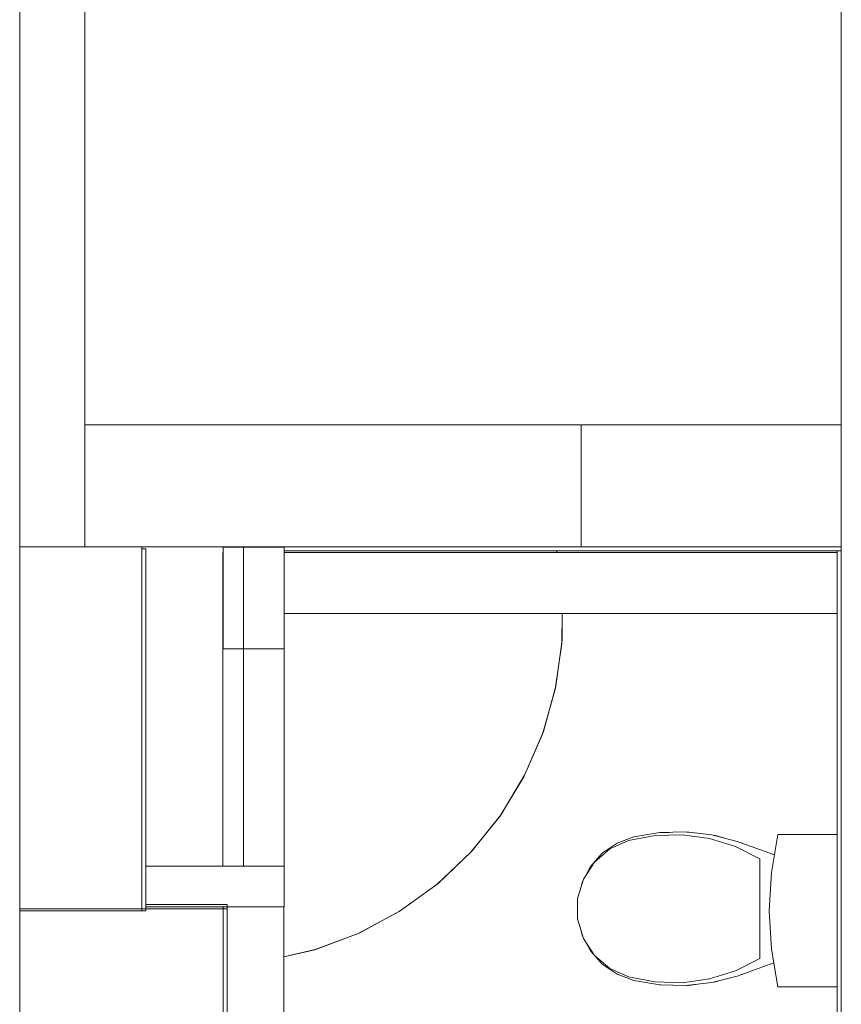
# Model space of a CAD drawing. Header units: millimetres. Extents: x -261 to 187, y -214 to 106.
# Tile 332 of 656: x -194.71 to -192.69, y -83.87 to -81.45. Entities that reach past the tile are written whole.
import ezdxf

# ---------------------------------------------------------------- set-up
doc = ezdxf.new("R2010")
doc.units = ezdxf.units.MM
doc.header["$LTSCALE"] = 0.005
doc.header["$MEASUREMENT"] = 0
for name, color, linetype, lineweight in [('IFC-Elemento terminal-Contorno', 9, 'Continuous', 5), ('IFC-Laje-Contorno', 9, 'Continuous', 5), ('IFC-Parede padrão-Contorno', 9, 'Continuous', 5), ('IFC-Parede-Contorno', 9, 'Continuous', 5), ('IFC-Pilar-Contorno', 9, 'Continuous', 5), ('IFC-Viga-Contorno', 9, 'Continuous', 5)]:
    doc.layers.add(name, color=color, linetype=linetype, lineweight=lineweight)

msp = doc.modelspace()

# ---------------------------------------------------------------- linework, layer by layer
at = {"layer": 'IFC-Elemento terminal-Contorno', "lineweight": 5}
for p, q in [((-193.2171, -83.4673), (-193.1513, -83.4546)), ((-193.204, -83.4581), (-193.1404, -83.4475)), ((-193.1513, -83.4546), (-193.0843, -83.4528)), ((-193.1404, -83.4475), (-193.076, -83.4458)), ((-193.1388, -83.4475), (-193.1373, -83.4472)), ((-193.1373, -83.4472), (-193.1169, -83.4469)), ((-193.0843, -83.4528), (-193.0179, -83.462)), ((-193.076, -83.4458), (-193.012, -83.4531)), ((-193.0728, -83.4462), (-193.0698, -83.4461)), ((-193.0698, -83.4461), (-193.0467, -83.4491)), ((-193.012, -83.4531), (-192.9496, -83.4692)), ((-193.0073, -83.4543), (-193.0028, -83.4549)), ((-193.0028, -83.4549), (-192.9802, -83.4613)), ((-192.8659, -83.5455), (-192.8501, -83.4525)), ((-192.8501, -83.4525), (-192.7037, -83.4525)), ((-193.2815, -83.4983), (-193.2452, -83.4735)), ((-193.2627, -83.4876), (-193.2171, -83.4673)), ((-193.2452, -83.4735), (-193.204, -83.4581)), ((-193.0179, -83.462), (-192.954, -83.482)), ((-192.9496, -83.4692), (-192.8585, -83.5023)), ((-192.9398, -83.4728), (-192.9378, -83.4733)), ((-192.9378, -83.4733), (-192.9359, -83.4742)), ((-193.3108, -83.5312), (-193.2815, -83.4983)), ((-193.3007, -83.52), (-193.2627, -83.4876)), ((-192.954, -83.482), (-192.8941, -83.5122)), ((-193.3279, -83.5619), (-193.3007, -83.52)), ((-192.8941, -83.7573), (-192.8941, -83.5122)), ((-193.323, -83.5544), (-193.3108, -83.5312)), ((-192.8712, -83.6397), (-192.8659, -83.5455)), ((-193.3421, -83.6098), (-193.3279, -83.5619)), ((-193.3362, -83.5899), (-193.3313, -83.57)), ((-193.3313, -83.57), (-193.3291, -83.5659)), ((-193.3421, -83.6597), (-193.3421, -83.6098)), ((-192.8712, -83.6397), (-192.8659, -83.7339)), ((-193.3421, -83.6597), (-193.3279, -83.7076)), ((-193.3362, -83.6795), (-193.3313, -83.6994)), ((-193.3313, -83.6994), (-193.3291, -83.7036)), ((-193.3279, -83.7076), (-193.3007, -83.7494)), ((-193.323, -83.7151), (-193.3108, -83.7383)), ((-193.3108, -83.7383), (-193.2815, -83.7711)), ((-192.8659, -83.7339), (-192.8501, -83.827)), ((-193.3007, -83.7494), (-193.2627, -83.7818)), ((-192.954, -83.7875), (-192.8941, -83.7573)), ((-192.9496, -83.8002), (-192.8601, -83.7677)), ((-193.2815, -83.7711), (-193.2452, -83.7959)), ((-193.2627, -83.7818), (-193.2171, -83.8021)), ((-193.0179, -83.8075), (-192.954, -83.7875)), ((-193.2452, -83.7959), (-193.204, -83.8113)), ((-193.2171, -83.8021), (-193.1513, -83.8149)), ((-193.204, -83.8113), (-193.1404, -83.8219)), ((-193.1513, -83.8149), (-193.0843, -83.8167)), ((-193.0843, -83.8167), (-193.0179, -83.8075)), ((-193.076, -83.8236), (-193.012, -83.8163)), ((-193.012, -83.8163), (-192.9496, -83.8002)), ((-193.0073, -83.8151), (-193.0028, -83.8145)), ((-193.0028, -83.8145), (-192.9801, -83.8081)), ((-192.9398, -83.7967), (-192.9378, -83.7961)), ((-192.9378, -83.7961), (-192.9359, -83.7953)), ((-193.1404, -83.8219), (-193.076, -83.8236)), ((-193.1388, -83.822), (-193.1373, -83.8222)), ((-193.1373, -83.8222), (-193.1171, -83.8226)), ((-193.0728, -83.8233), (-193.0698, -83.8233)), ((-193.0698, -83.8233), (-193.0468, -83.8203)), ((-192.8501, -83.827), (-192.7037, -83.827))]:
    msp.add_line(p, q, dxfattribs=at)
at = {"layer": 'IFC-Laje-Contorno', "lineweight": 5}
for p, q in [((-193.3955, -82.7447), (-193.3337, -82.7447)), ((-193.3942, -82.7547), (-193.3936, -82.7589)), ((-193.3936, -82.7547), (-193.393, -82.7589)), ((-193.3808, -82.9823), (-193.38, -82.9089)), ((-193.3802, -82.9737), (-193.3802, -82.9089)), ((-193.3973, -83.0954), (-193.3808, -82.9823)), ((-193.3957, -83.0877), (-193.3802, -82.9737)), ((-193.4263, -83.1985), (-193.3957, -83.0877)), ((-193.4286, -83.2052), (-193.3973, -83.0954)), ((-193.4743, -83.3099), (-193.4286, -83.2052)), ((-193.4715, -83.3043), (-193.4263, -83.1985)), ((-193.5336, -83.4076), (-193.4743, -83.3099)), ((-193.5304, -83.4031), (-193.4715, -83.3043)), ((-193.6021, -83.493), (-193.5304, -83.4031)), ((-193.6053, -83.4965), (-193.5336, -83.4076)), ((-193.6882, -83.5751), (-193.6053, -83.4965)), ((-193.6852, -83.5725), (-193.6021, -83.493)), ((-193.7808, -83.6419), (-193.6882, -83.5751)), ((-193.7782, -83.6402), (-193.6852, -83.5725)), ((-193.8815, -83.6958), (-193.7808, -83.6419)), ((-193.8794, -83.6948), (-193.7782, -83.6402)), ((-193.9885, -83.7358), (-193.8815, -83.6958)), ((-193.987, -83.7354), (-193.8794, -83.6948)), ((-194.0646, -83.7532), (-193.987, -83.7354)), ((-194.0646, -83.7532), (-193.9885, -83.7358))]:
    msp.add_line(p, q, dxfattribs=at)
at = {"layer": 'IFC-Parede padrão-Contorno', "lineweight": 5}
for p, q in [((-192.6939, -82.8177), (-192.6939, -75.255)), ((-194.7137, -82.5965), (-194.7137, -75.4443)), ((-194.5537, -82.5965), (-194.5537, -75.4443)), ((-193.3337, -82.4447), (-192.8088, -82.4447)), ((-193.3337, -82.4447), (-192.6939, -82.4447)), ((-192.8088, -82.4447), (-192.6939, -82.4447)), ((-193.3337, -82.7447), (-193.3337, -82.4986)), ((-194.7137, -82.7447), (-194.7137, -82.5965)), ((-194.5537, -82.7447), (-194.5537, -82.5965)), ((-194.7137, -82.7447), (-194.5569, -82.7447)), ((-194.1637, -83.2748), (-194.1637, -82.7447)), ((-194.0637, -83.2748), (-194.0637, -82.7447)), ((-193.4121, -82.7447), (-192.6939, -82.7447)), ((-194.0637, -82.7547), (-193.6907, -82.7547)), ((-193.6907, -82.7547), (-193.3942, -82.7547)), ((-193.3942, -82.7547), (-192.6939, -82.7547)), ((-192.7037, -84.3702), (-192.7037, -82.7547)), ((-192.6939, -84.3351), (-192.6939, -82.8177)), ((-194.1013, -82.9954), (-194.0637, -82.9954)), ((-194.0637, -83.226), (-194.0637, -82.9954)), ((-194.1637, -83.4266), (-194.1637, -83.226)), ((-194.0637, -83.4266), (-194.0637, -83.226)), ((-194.1637, -83.5297), (-194.1637, -83.2748)), ((-194.0637, -83.5297), (-194.0637, -83.2748)), ((-194.0637, -83.5297), (-194.0637, -83.4266)), ((-194.4037, -83.5297), (-194.256, -83.5297)), ((-194.256, -83.5297), (-194.1292, -83.5297)), ((-194.1637, -83.5297), (-194.0961, -83.5297)), ((-194.1292, -83.5297), (-194.0637, -83.5297)), ((-194.0637, -83.567), (-194.0637, -83.5297)), ((-194.0637, -83.5863), (-194.0637, -83.567)), ((-194.0637, -83.6297), (-194.0637, -83.5863)), ((-194.4037, -83.6297), (-194.256, -83.6297)), ((-194.256, -83.6297), (-194.1292, -83.6297)), ((-194.1292, -83.6297), (-194.0637, -83.6297))]:
    msp.add_line(p, q, dxfattribs=at)
at = {"layer": 'IFC-Parede-Contorno', "lineweight": 5}
for p, q in [((-194.5537, -82.7447), (-194.5537, -82.4447)), ((-194.5537, -82.4447), (-194.2378, -82.4447)), ((-194.5537, -82.4447), (-194.5285, -82.4447)), ((-194.5537, -82.7386), (-194.5537, -82.4447)), ((-194.5285, -82.4447), (-193.3337, -82.4447)), ((-193.3337, -82.6908), (-193.3337, -82.4447)), ((-194.7137, -82.7636), (-194.7137, -82.7447)), ((-194.7075, -82.7447), (-194.5293, -82.7447)), ((-194.5537, -82.7447), (-194.5285, -82.7447)), ((-194.5537, -82.7447), (-194.2378, -82.7447)), ((-194.5293, -82.7447), (-194.5281, -82.7447)), ((-194.5285, -82.7447), (-193.4121, -82.7447)), ((-194.4137, -83.1271), (-194.4137, -82.7447)), ((-194.4137, -82.7497), (-194.4111, -82.7497)), ((-194.4111, -82.7497), (-194.4037, -82.7497)), ((-194.4037, -82.9777), (-194.4037, -82.7497)), ((-194.7137, -83.0255), (-194.7137, -82.7636)), ((-194.4137, -83.6306), (-194.4137, -82.9816)), ((-194.4037, -82.9803), (-194.4037, -82.9777)), ((-194.4037, -82.9816), (-194.4037, -82.9803)), ((-194.4037, -83.6306), (-194.4037, -82.9816)), ((-194.7137, -83.0287), (-194.7137, -83.0255)), ((-194.7137, -83.6307), (-194.7137, -83.0287)), ((-194.4037, -83.6247), (-194.3542, -83.6247)), ((-194.4037, -83.6321), (-194.4037, -83.6247)), ((-194.3542, -83.6247), (-194.2137, -83.6247)), ((-194.2137, -83.6247), (-194.2064, -83.6247)), ((-194.2064, -83.6247), (-194.2037, -83.6247)), ((-194.2037, -83.6274), (-194.2037, -83.6247)), ((-194.7137, -83.6394), (-194.7137, -83.6307)), ((-194.7137, -83.6347), (-194.7093, -83.6347)), ((-194.7137, -83.6472), (-194.7137, -83.6394)), ((-194.7137, -83.6397), (-194.711, -83.6397)), ((-194.7137, -84.4637), (-194.7137, -83.6472)), ((-194.711, -83.6397), (-194.4317, -83.6397)), ((-194.7093, -83.6347), (-194.2438, -83.6347)), ((-194.4317, -83.6397), (-194.4137, -83.6397)), ((-194.4137, -83.6394), (-194.4137, -83.6301)), ((-194.4137, -83.6397), (-194.4137, -83.6306)), ((-194.4137, -83.6397), (-194.4128, -83.6397)), ((-194.4128, -83.6397), (-194.4037, -83.6397)), ((-194.4037, -83.6347), (-194.4037, -83.6297)), ((-194.4037, -83.6397), (-194.4037, -83.6306)), ((-194.4037, -83.6347), (-194.2378, -83.6347)), ((-194.3516, -83.6347), (-194.2037, -83.6347)), ((-194.2137, -83.6347), (-194.2137, -83.6297)), ((-194.2137, -83.8053), (-194.2137, -83.6347)), ((-194.2137, -84.3351), (-194.2137, -83.6472)), ((-194.2037, -83.6347), (-194.2037, -83.6274)), ((-194.2037, -83.8044), (-194.2037, -83.6347)), ((-194.2037, -83.809), (-194.2037, -83.8044)), ((-194.2037, -84.2002), (-194.2037, -83.809))]:
    msp.add_line(p, q, dxfattribs=at)
at = {"layer": 'IFC-Pilar-Contorno', "lineweight": 5}
for p, q in [((-194.2137, -82.7802), (-194.2137, -82.7454)), ((-194.2137, -82.7454), (-194.1824, -82.7454)), ((-194.1824, -82.7454), (-194.0846, -82.7454)), ((-194.0846, -82.7454), (-194.0637, -82.7454)), ((-194.0637, -82.9084), (-194.0637, -82.7454)), ((-194.2137, -82.9432), (-194.2137, -82.7802)), ((-194.0637, -82.9606), (-194.0637, -82.9084)), ((-194.2137, -82.9954), (-194.2137, -82.9432)), ((-194.0637, -82.9954), (-194.0637, -82.9606)), ((-194.2137, -82.9954), (-194.1928, -82.9954)), ((-194.1928, -82.9954), (-194.095, -82.9954))]:
    msp.add_line(p, q, dxfattribs=at)
at = {"layer": 'IFC-Viga-Contorno', "lineweight": 5}
for p, q in [((-194.2146, -82.9089), (-194.2146, -82.7589)), ((-194.2146, -82.7589), (-194.2137, -82.7589)), ((-194.0637, -82.7589), (-192.7037, -82.7589)), ((-194.2146, -82.9089), (-194.2137, -82.9089)), ((-194.2146, -83.5297), (-194.2146, -82.9089)), ((-194.0637, -82.9089), (-192.7037, -82.9089)), ((-194.2137, -82.9954), (-194.1637, -82.9954)), ((-194.2146, -83.6347), (-194.2146, -83.6297)), ((-194.0646, -84.7947), (-194.0646, -83.6297))]:
    msp.add_line(p, q, dxfattribs=at)

doc.saveas('drawing.dxf')
